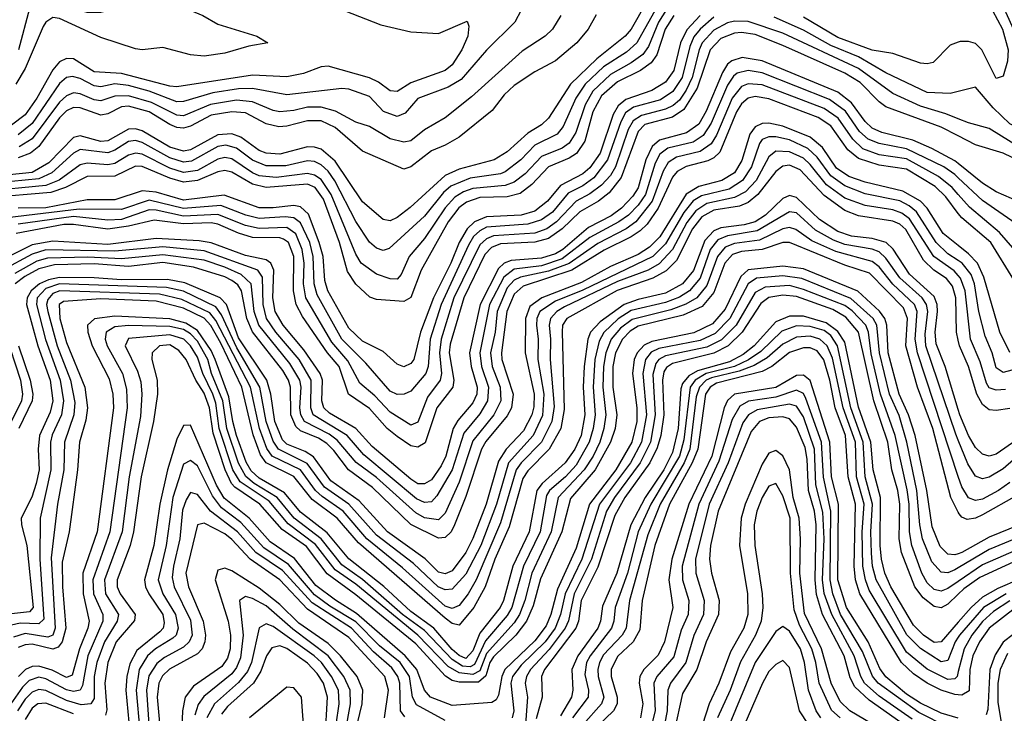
# Model space of a CAD drawing. Header units: inches. Extents: x 501365 to 657855, y 482276 to 547543.
# Tile 530 of 656: x 577274 to 580134, y 537863 to 539878. Entities that reach past the tile are written whole.
import ezdxf

# ---------------------------------------------------------------- set-up
doc = ezdxf.new("R2010")
doc.units = ezdxf.units.IN
doc.header["$MEASUREMENT"] = 0
doc.layers.add('A5573', color=7, linetype='Continuous')
doc.layers.add('A5583', color=7, linetype='Continuous')

msp = doc.modelspace()

# ---------------------------------------------------------------- linework, layer by layer
at = {"layer": 'A5573', "color": 5}
for points, elevation in [([(577607.9, 540000), (577624.2, 539984.2), (577696.2, 539936.2), (577805.8, 539890), (577850, 539864.1), (577963, 539830), (577994.8, 539810), (577939.4, 539800.6), (577870, 539780.6), (577810, 539771.4), (577770, 539775.5), (577690, 539796.4), (577630, 539790.3), (577610, 539792.4), (577510, 539825.8), (577390, 539880.9), (577370, 539884.3), (577350.1, 539869.9), (577342.5, 539857.5), (577290, 539735.3), (577262.6, 539690)], 3380), ([(577495, 540000), (577561.8, 539950), (577573.6, 539926.4), (577556.3, 539910), (577510, 539898.7), (577470, 539898.7), (577450, 539904.5), (577390, 539945.2), (577350, 539949.9), (577330, 539944.9), (577313.3, 539930), (577303, 539910), (577270.9, 539790)], 3360), ([(578110, 539946.9), (578322.5, 539862.5), (578410, 539842.5), (578490, 539837), (578573.3, 539873.3), (578578.3, 539858.3), (578575.1, 539830), (578558.6, 539790), (578530, 539746.4), (578510, 539729.9), (578410, 539693.7), (578370, 539668.7), (578350, 539670.9), (578316.4, 539696.4), (578290, 539708.9), (578170, 539742.1), (578150, 539740.2), (578098.5, 539721.5), (578050, 539711.6), (577950, 539716.6), (577730, 539682.4), (577710, 539684.1), (577570, 539721.5), (577490, 539725.7), (577430, 539763.6), (577410, 539764.6), (577390, 539754.9), (577370, 539732.1), (577323.7, 539650), (577290, 539601), (577250, 539571.4)], 3420), ([(579093.5, 539926.5), (579050, 539850.3), (579032.6, 539830), (578950, 539763.7), (578874, 539690), (578810, 539591.6), (578790, 539572.4), (578750, 539548.2), (578690, 539493.5), (578651.7, 539470), (578550, 539443.1), (578510, 539424.9), (578407.8, 539332.2), (578370, 539303.1), (578350, 539293.4), (578330, 539296.7), (578270, 539348.7), (578190, 539466.2), (578150, 539501.3), (578130, 539507.7), (578110, 539507.8), (578030, 539486.8), (577990, 539489.4), (577970, 539497.7), (577916.4, 539536.4), (577890, 539545.6), (577850, 539542.9), (577770, 539499.1), (577750, 539495.5), (577710, 539507.2), (577630, 539554.4), (577610, 539560.9), (577590, 539560), (577530, 539525.8), (577510, 539523.9), (577450, 539540.4), (577430, 539535.5), (577358.3, 539461.7), (577310, 539434.1), (577150, 539417.5)], 3520), ([(579132.3, 539927.7), (579066.2, 539810), (579036.4, 539783.6), (578970, 539740.4), (578916.7, 539690), (578889.2, 539650), (578852.9, 539567.1), (578835.2, 539544.8), (578770, 539513.1), (578729.5, 539470), (578684, 539436), (578670, 539430), (578582.5, 539417.5), (578526, 539394), (578504.7, 539375.3), (578450, 539306.6), (578347.2, 539212.8), (578330, 539207), (578310, 539214), (578290, 539231.4), (578250, 539291.7), (578189.8, 539409.8), (578170, 539437.7), (578150, 539455.8), (578130, 539465.3), (578110, 539468), (578047.2, 539452.8), (577990, 539452.8), (577950, 539469), (577904, 539504), (577872.6, 539512.6), (577850, 539509.1), (577773.4, 539466.6), (577750, 539464), (577710, 539476.3), (577630, 539520.8), (577610, 539526.4), (577590, 539523.7), (577550, 539498.1), (577530, 539491), (577450, 539500.5), (577430, 539490.2), (577367.1, 539432.9), (577330, 539415.6), (577170, 539399.3)], 3540), ([(579153, 539907), (579129.7, 539870.3), (579100.2, 539799.8), (579083.4, 539776.6), (579050, 539752.1), (578990, 539718.1), (578938.5, 539670), (578915.9, 539630), (578889.4, 539550), (578870, 539518.5), (578850, 539503.9), (578790, 539480.5), (578742.4, 539430), (578710, 539405.1), (578684.3, 539395.7), (578590, 539387.3), (578562.6, 539377.4), (578538, 539362), (578510, 539331), (578450, 539242.4), (578405.3, 539190), (578382.4, 539137.6), (578370, 539123.8), (578350, 539124.4), (578310, 539137.9), (578265.9, 539170), (578250, 539196.6), (578179, 539370), (578150, 539413.8), (578130, 539426.3), (578110, 539431), (578018.8, 539418.8), (577970, 539424.3), (577950, 539432.3), (577890, 539473), (577870, 539477), (577850, 539472.6), (577790, 539439.3), (577750, 539434.1), (577710, 539446.5), (577630, 539486.6), (577610, 539489.6), (577590, 539483.8), (577550, 539459.5), (577530, 539455.6), (577470, 539460.6), (577450, 539455.8), (577388.3, 539411.7), (577350, 539396), (577170, 539378.8)], 3560), ([(579174, 539890), (579148.6, 539850), (579124.5, 539775.5), (579108.2, 539751.8), (579077.3, 539730), (579010, 539697.2), (578963.9, 539656.1), (578938.7, 539610), (578915.1, 539524.9), (578890.8, 539489.2), (578870, 539475.5), (578809.5, 539450.5), (578761.4, 539398.6), (578727.1, 539372.9), (578690, 539363), (578610, 539361), (578572.1, 539347.9), (578549.3, 539330.7), (578518.4, 539290), (578439.7, 539150), (578410, 539070.7), (578390, 539058.7), (578310, 539065.2), (578291.4, 539071.4), (578250, 539109.1), (578226.5, 539146.5), (578202.9, 539230), (578156.3, 539356.3), (578132.3, 539390), (578110, 539400.1), (577990, 539390), (577950, 539400.1), (577890, 539434.8), (577870, 539439.1), (577850, 539435.2), (577790, 539410), (577750, 539405.9), (577710, 539416.8), (577630, 539451.4), (577610, 539451.8), (577550, 539423.4), (577470, 539421.7), (577407.5, 539390), (577364.7, 539375.3), (577180.4, 539359.6)], 3580), ([(579290, 539884.5), (579250, 539850.4), (579232.4, 539827.6), (579220.3, 539799.7), (579198.4, 539710), (579170.9, 539669.1), (579134.8, 539645.2), (579056.8, 539623.2), (579033, 539607), (579019.5, 539580.5), (578981.3, 539470), (578941.6, 539418.4), (578910, 539395.4), (578866.8, 539373.2), (578821.3, 539318.7), (578790, 539295.8), (578750, 539283.4), (578630, 539274.4), (578610, 539264.2), (578592.5, 539247.5), (578577.1, 539222.9), (578498, 539050), (578466.6, 538950), (578460.7, 538870), (578453.6, 538850), (578410, 538798.1), (578390.4, 538789.6), (578370, 538789.2), (578350, 538798.1), (578279.4, 538879.4), (578209.2, 538950), (578138, 539078), (578129, 539110), (578126.7, 539190), (578116.6, 539230), (578090, 539287.6), (578070, 539301.6), (578045.3, 539305.3), (577970, 539300.4), (577931.3, 539310), (577858.2, 539338.2), (577750, 539329.1), (577650, 539353.2), (577570, 539325.9), (577447.1, 539327.1), (577237.8, 539302.2)], 3640), ([(578730, 539905.1), (578712.2, 539870), (578630, 539788.9), (578555.8, 539704.2), (578518.3, 539681.7), (578430, 539648.9), (578393.7, 539606.3), (578370, 539595.9), (578331, 539611), (578290, 539654.7), (578230, 539675.9), (578210, 539677.4), (578050, 539659.7), (577950, 539677.3), (577910, 539676.9), (577834.7, 539665.3), (577750, 539639.7), (577730, 539638.9), (577650, 539669.8), (577590, 539686.1), (577550, 539691.3), (577510, 539682.4), (577490, 539685), (577450, 539706.4), (577427.6, 539712.4), (577410, 539709.4), (577390, 539692.2), (577310, 539575.8), (577270, 539542.8)], 3440), ([(578948.7, 539891.3), (578925.1, 539850), (578891.8, 539810), (578830, 539758.4), (578770, 539726), (578710, 539686.2), (578681, 539659), (578645.8, 539614.2), (578550, 539535.9), (578510, 539512.8), (578470, 539496.7), (578410, 539450.3), (578390, 539443.8), (578270, 539495.4), (578190, 539564.2), (578150, 539583.7), (578110, 539584.1), (578050, 539568), (578026.6, 539566.6), (577990, 539575.1), (577930, 539606.8), (577890, 539610.3), (577830, 539600), (577770, 539568.2), (577750, 539562.3), (577730, 539564.2), (577710, 539573.5), (577650, 539610.1), (577590, 539626.1), (577570, 539624.8), (577530, 539603.9), (577510, 539599.9), (577450, 539621.9), (577430, 539622.5), (577410, 539612.3), (577390, 539592), (577330, 539509.4), (577305.5, 539490), (577270, 539475.9)], 3480), ([(579250.5, 539890), (579211.7, 539848.3), (579193.3, 539810), (579173.8, 539730), (579150, 539696.5), (579110, 539672.1), (579034.6, 539645.4), (579012.4, 539627.6), (578997.6, 539602.4), (578960.3, 539490), (578930, 539447.6), (578909.2, 539430), (578844.4, 539395.6), (578807.3, 539350), (578770, 539321.7), (578730, 539309.3), (578630, 539304.6), (578594.9, 539290), (578574, 539270), (578550.3, 539230), (578526.2, 539170), (578475.8, 539070), (578438.3, 538970), (578418.5, 538890), (578410, 538878.7), (578390, 538868.8), (578370, 538876.7), (578330, 538913.4), (578270, 538943.6), (578230, 538981.8), (578169.4, 539090), (578160.2, 539120.2), (578155.1, 539190), (578144.3, 539230), (578112.4, 539312.4), (578090, 539334), (578070, 539337.6), (578010, 539330.9), (577970, 539331.4), (577867.7, 539367.7), (577750, 539353.3), (577670, 539376.2), (577630, 539380.5), (577550, 539354.5), (577470, 539354), (577350, 539331.4), (577270, 539329.8)], 3620), ([(578845.3, 539890), (578821.7, 539850), (578799.8, 539830), (578733.5, 539786.5), (578586.5, 539653.6), (578510, 539592.3), (578450, 539557.3), (578410, 539525.4), (578390, 539521.3), (578350, 539531), (578290, 539567), (578250, 539579.7), (578191.5, 539611.5), (578150, 539623.7), (578110, 539623.7), (578070, 539613.3), (578030, 539610.2), (578010, 539614.1), (577950, 539639), (577903.4, 539643.4), (577828.5, 539631.5), (577750, 539598.7), (577730, 539600), (577657.3, 539637.3), (577590, 539656.3), (577550, 539655.1), (577510, 539641.5), (577490, 539645), (577450, 539662.4), (577430, 539664.6), (577410, 539656.5), (577390, 539638.1), (577310, 539531.7), (577272.2, 539507.8)], 3460), ([(580000, 539669.4), (579976.5, 539663.5), (579910, 539666.5), (579790, 539723.2), (579710, 539769.3), (579630, 539802.2), (579550, 539847.4), (579465.3, 539885.3)], 3640), ([(580000, 539811.8), (579976.8, 539803.2), (579927.1, 539752.9), (579910, 539748.9), (579890, 539750.8), (579810, 539779.7), (579750, 539789.3), (579650, 539825.6), (579550, 539885.3)], 3620), ([(580000, 539589.6), (579964, 539604), (579890, 539626.4), (579810, 539663.3), (579710, 539735.4), (579490, 539838.1), (579390, 539872.5), (579350, 539873.4), (579330, 539868.4), (579290, 539847), (579256.2, 539810), (579247, 539790), (579227.3, 539710), (579210, 539672.9), (579190, 539644.2), (579171.9, 539628.1), (579150, 539617.4), (579080.3, 539599.7), (579055.8, 539584.2), (579041.5, 539558.5), (579004.1, 539450), (578990, 539425.2), (578963.6, 539396.4), (578930, 539371.6), (578890, 539350), (578833.5, 539290), (578804.8, 539270), (578770, 539257.7), (578650.1, 539249.9), (578630, 539241.4), (578610, 539223.6), (578535.1, 539070), (578497.9, 538950), (578493.1, 538910), (578499.4, 538850), (578495.3, 538830), (578458.9, 538781.1), (578430, 538708.3), (578410, 538699.5), (578350, 538737.7), (578305.2, 538785.2), (578261.6, 538821.6), (578227, 538887), (578180.4, 538940.4), (578104.7, 539070), (578097.9, 539110), (578100, 539170), (578094.7, 539210), (578075.7, 539255.7), (578050, 539274), (577970, 539271), (577930, 539279.4), (577850, 539311.9), (577750, 539306.8), (577670, 539324.4), (577650, 539324.8), (577570, 539297.6), (577530, 539295.4), (577430, 539305.5), (577270, 539283.4)], 3660), ([(580000, 539539.8), (579950, 539565.8), (579790, 539624.5), (579770, 539638.6), (579714.6, 539694.6), (579670, 539722.3), (579490, 539803), (579410, 539834.1), (579370, 539839.9), (579350, 539838), (579310, 539822.6), (579279.3, 539790), (579241.2, 539678.8), (579203.3, 539616.7), (579170, 539594.7), (579090, 539572.8), (579070, 539552.5), (579021.2, 539418.8), (578985.6, 539374.4), (578954.6, 539350), (578900.9, 539319.1), (578849.5, 539270), (578810, 539242.4), (578770, 539230.9), (578670, 539226.6), (578644.4, 539215.6), (578624.5, 539195.5), (578563.6, 539070), (578524.6, 538935.4), (578521.8, 538910), (578534.7, 538830), (578531.6, 538810), (578485.4, 538750), (578451.2, 538648.8), (578430, 538636.1), (578410, 538639.8), (578370, 538666.5), (578341.4, 538690), (578290, 538747.9), (578229.2, 538790), (578202.2, 538870), (578168.1, 538910), (578095.4, 539015.4), (578077.2, 539050), (578068.8, 539090), (578069.8, 539190), (578054.7, 539230), (578040, 539240), (578030, 539244), (577950, 539245), (577910, 539257.1), (577850, 539283.6), (577830, 539287.3), (577750, 539284.6), (577664.6, 539295.4), (577590, 539277.3), (577530, 539269.1), (577430, 539282.9), (577402.7, 539282.7), (577263.9, 539256.1)], 3680), ([(580000, 539459.7), (579990, 539467.8), (579923, 539503), (579867.9, 539527.9), (579778.4, 539550), (579750, 539562.7), (579730, 539582.1), (579690, 539635.8), (579650, 539667), (579430, 539758.4), (579372.5, 539767.5), (579342, 539758), (579330, 539748.8), (579315.4, 539724.6), (579268, 539612), (579246.1, 539573.9), (579210.9, 539549.1), (579132.3, 539527.7), (579110.6, 539509.4), (579092.5, 539470), (579070.5, 539389.5), (579055, 539365), (579021.9, 539330), (578991.8, 539308.2), (578926.5, 539273.5), (578851.7, 539210), (578830, 539197.4), (578790, 539184.4), (578701.7, 539178.3), (578680.9, 539170), (578664.8, 539155.2), (578611.6, 539050), (578580.8, 538910), (578585, 538870), (578603, 538810), (578601.7, 538790), (578590, 538764.3), (578546.6, 538713.4), (578533, 538690), (578511.9, 538610), (578498.3, 538581.7), (578470, 538541.1), (578450, 538528.9), (578430, 538529.2), (578410, 538542.7), (578297.3, 538637.3), (578249.9, 538689.9), (578174.3, 538734.3), (578157.8, 538750), (578151.9, 538770), (578153.6, 538830), (578146.7, 538850), (578099, 538919), (578038.8, 538990), (578016.1, 539030), (578009.4, 539070), (578012.4, 539150), (578003.9, 539170), (577990, 539179.6), (577930, 539193), (577830, 539229.7), (577794.9, 539234.9), (577670, 539241.5), (577530, 539224.4), (577370, 539233.9), (577310, 539223.3), (577163.5, 539150)], 3720), ([(580000, 539418), (579990, 539427.4), (579957.7, 539450), (579850, 539502.8), (579770, 539517.8), (579738.3, 539530), (579713.2, 539553.2), (579672.2, 539612.2), (579625.5, 539645.5), (579430, 539723), (579390, 539730.3), (579358.2, 539721.8), (579347, 539713), (579330, 539687.1), (579282.6, 539577.4), (579258.9, 539541.1), (579230, 539522), (579156.1, 539503.9), (579132.8, 539487.2), (579119.3, 539460.7), (579091.7, 539370), (579070, 539338.8), (579042.2, 539310), (579014.4, 539290), (578930, 539244.6), (578850, 539183), (578790, 539162.9), (578710, 539152.4), (578680.4, 539130), (578638.7, 539050), (578610.8, 538910), (578615, 538870), (578636, 538810), (578632.5, 538770), (578610, 538732.3), (578563.7, 538676.3), (578530.1, 538569.9), (578485.4, 538494.6), (578470, 538477.4), (578450, 538475.4), (578426.1, 538486.1), (578274, 538614), (578225.6, 538670), (578126.8, 538730), (578119.3, 538750), (578121, 538830), (578086.1, 538890), (578017.9, 538970), (577990.7, 539010), (577980.8, 539050), (577979.7, 539130), (577965.5, 539150), (577810, 539206.2), (577690, 539217.6), (577550, 539204.7), (577350, 539208.7), (577310, 539196.8), (577224, 539150)], 3740), ([(580000, 539369.9), (579982.5, 539390), (579942.5, 539422.5), (579850, 539473.5), (579770, 539485), (579722.6, 539502.6), (579693.3, 539530), (579651.2, 539591.2), (579610, 539619.6), (579430, 539688.2), (579390, 539691.5), (579370, 539683.2), (579343.6, 539650), (579297.9, 539542.1), (579282.7, 539517.3), (579250, 539494.8), (579181.8, 539478.2), (579157.5, 539462.5), (579142.9, 539437.1), (579110.9, 539350), (579063.6, 539290), (579035.4, 539270), (578952.7, 539227.3), (578870, 539169.7), (578810, 539147.1), (578729, 539130), (578710, 539120.7), (578690, 539098.2), (578660.6, 539030), (578654.5, 538970), (578641.2, 538910), (578646.5, 538870), (578669.5, 538810), (578671.3, 538770), (578650.9, 538730), (578590, 538653.9), (578550, 538533.7), (578510, 538444.3), (578490, 538424.7), (578450, 538430.8), (578424.7, 538444.7), (578310, 538547.8), (578251.1, 538591.1), (578196.4, 538656.4), (578173.3, 538673.3), (578100.8, 538710), (578090.3, 538730), (578087.4, 538750), (578091.4, 538810), (578088.1, 538830), (578058.6, 538878.6), (577968.9, 538990), (577955.5, 539030), (577945.9, 539110), (577917.1, 539137.1), (577870, 539158.9), (577810, 539178.7), (577690, 539194.4), (577570, 539182.6), (577472.1, 539187.9), (577355.2, 539184.8), (577324.2, 539175.8), (577259.6, 539140.4)], 3760), ([(580000, 539314.8), (579963.4, 539363.4), (579932.5, 539392.5), (579850, 539443.2), (579770, 539454.9), (579710, 539474.6), (579679.4, 539499.4), (579630, 539568.8), (579593.4, 539593.4), (579450, 539648), (579410, 539654.3), (579390, 539649.5), (579370, 539632.9), (579356.1, 539610), (579307.7, 539492.3), (579290, 539476), (579272.7, 539467.3), (579209.2, 539450.8), (579183.5, 539436.5), (579170, 539420.3), (579128, 539330), (579096, 539284), (579076.2, 539263.8), (579050, 539246.3), (578971.8, 539208.2), (578877.2, 539150), (578736.5, 539103.5), (578710, 539080.1), (578688.6, 539030), (578673.4, 538910), (578674.7, 538890), (578707.5, 538790), (578702.7, 538750), (578690, 538727), (578628, 538652), (578615.2, 538630), (578570, 538492.8), (578537.2, 538410), (578527.3, 538390), (578510, 538373), (578490, 538371.4), (578410, 538411.6), (578299, 538519), (578228.9, 538570), (578186.4, 538626.4), (578166, 538646), (578141.7, 538661.6), (578090, 538683.5), (578075.7, 538695.7), (578061.6, 538730), (578060.4, 538810), (578055, 538830), (578038.2, 538858.2), (577950, 538970.7), (577933.3, 539010), (577918.2, 539090), (577907.3, 539107.3), (577890, 539120.4), (577870, 539130.7), (577778.5, 539158.5), (577690, 539171.8), (577590, 539161), (577490, 539168.2), (577375, 539165), (577330, 539153.5), (577288.9, 539131.1), (577261.1, 539110)], 3780), ([(580000, 539221.3), (579956, 539256), (579909.8, 539329.8), (579890.2, 539350), (579839.3, 539379.3), (579730, 539405.5), (579682, 539422), (579646.5, 539446.5), (579605.9, 539505.9), (579570, 539536.6), (579490, 539567.9), (579450, 539576.8), (579430, 539575.7), (579410, 539565.9), (579394.6, 539545.4), (579371.4, 539468.6), (579350, 539433.1), (579313.7, 539410), (579246.8, 539393.2), (579210, 539370.6), (579132.9, 539247.1), (579103, 539217), (579070, 539195.8), (578990, 539160.2), (578905.4, 539114.6), (578790.5, 539069.5), (578755.8, 539044.2), (578742.8, 539010), (578742.1, 538910), (578768.3, 538790), (578767.3, 538752.7), (578761.7, 538730), (578736.8, 538683.2), (578686.9, 538630), (578664.7, 538595.3), (578628.4, 538470), (578590, 538370.3), (578570, 538330.3), (578530, 538276.8), (578510, 538267.8), (578490, 538272.5), (578451.2, 538311.2), (578342.6, 538390), (578259.6, 538479.6), (578177.9, 538537.9), (578127.6, 538607.6), (578103.5, 538623.5), (578050, 538644.8), (578037.3, 538657.3), (578014.8, 538710), (578003.9, 538790), (577991.4, 538830), (577910, 538953), (577874.6, 539050), (577856.5, 539070), (577753.4, 539113.4), (577702.9, 539122.9), (577570, 539122.1), (577490, 539127.9), (577390, 539128.3), (577358, 539122), (577331.8, 539110), (577307.2, 539090), (577295.4, 539070), (577293.9, 539050), (577326.4, 538930), (577362.2, 538830), (577370.6, 538770), (577362.8, 538737.2), (577332, 538670), (577327.3, 538630), (577330.2, 538570), (577321.9, 538530), (577309.1, 538490.9), (577278.8, 538430), (577279.5, 538410), (577295.1, 538350), (577313.5, 538170), (577302.4, 538157.6), (577250, 538151.6)], 3820), ([(580000, 539177.7), (579970, 539197.7), (579935.8, 539230), (579879, 539319), (579857.1, 539337.1), (579830, 539351.2), (579730, 539371.8), (579670, 539394.5), (579630, 539423.5), (579590, 539478.3), (579563.4, 539503.4), (579510, 539528.6), (579470, 539537.7), (579450, 539537.5), (579430.8, 539529.2), (579422.4, 539517.6), (579399.4, 539450), (579373.2, 539410), (579334.8, 539385.2), (579254.4, 539365.6), (579230, 539351.7), (579202.5, 539317.5), (579150, 539226.8), (579112.8, 539190), (578910, 539091.4), (578830, 539059.8), (578784.8, 539030), (578775.7, 539010), (578774.9, 538990), (578779.8, 538950), (578779.3, 538890), (578796.7, 538790), (578792.7, 538727.3), (578765.7, 538670), (578693.5, 538590), (578659, 538470), (578613.3, 538350), (578570, 538266.5), (578530, 538223.3), (578510, 538221.7), (578489.7, 538230), (578417.4, 538297.4), (578310, 538380.6), (578230.4, 538470), (578159.2, 538519.2), (578108.5, 538588.5), (578025.6, 538630), (578010, 538653), (577989.6, 538710), (577971.4, 538810), (577904.7, 538924.7), (577860.4, 539020.4), (577843.9, 539043.9), (577750, 539089.1), (577700, 539100), (577390, 539110.3), (577350, 539097), (577325.3, 539070), (577322.7, 539050), (577348.7, 538948.7), (577391.7, 538830), (577401.7, 538770), (577395.4, 538730), (577368.6, 538671.4), (577363.6, 538650), (577364.5, 538570), (577333.2, 538430), (577332.7, 538310), (577343.9, 538136.1), (577330, 538122.5), (577275.2, 538124.8), (577250, 538118.4)], 3840), ([(580000, 539134.3), (579987.8, 539147.8), (579929.1, 539190), (579858.6, 539298.6), (579835.6, 539315.6), (579810, 539325.4), (579730, 539337.4), (579670, 539359.5), (579617.5, 539397.5), (579570, 539456.9), (579550, 539475.1), (579510, 539494), (579470, 539495.3), (579450, 539479.1), (579412.6, 539410), (579382.3, 539377.7), (579350, 539360.6), (579270, 539343.5), (579237.5, 539322.5), (579211.6, 539288.4), (579170, 539210), (579131.3, 539168.7), (579099.1, 539150), (579010, 539117), (578856.8, 539043.2), (578833.9, 539030), (578816, 539010), (578811.4, 538990), (578815.9, 538950), (578814.9, 538890), (578826.2, 538753.8), (578819.4, 538710), (578789.1, 538650), (578730, 538590), (578715.9, 538570), (578670, 538416.3), (578599.3, 538250), (578576.9, 538210), (578550, 538176.1), (578530, 538166.9), (578510, 538174), (578385.7, 538285.7), (578282.1, 538370), (578213.4, 538450), (578152.1, 538492.1), (578133.3, 538510), (578089.8, 538569.8), (578007.3, 538610), (577992.3, 538632.3), (577970.7, 538690), (577944.6, 538810), (577843.9, 539003.9), (577825.9, 539025.9), (577745.2, 539065.2), (577680.4, 539080.4), (577390.3, 539089.7), (577370, 539082.2), (577355.6, 539064.4), (577352.4, 539050), (577355.4, 539030), (577383.2, 538930), (577422, 538830), (577434.4, 538765.6), (577431.3, 538730), (577403.9, 538650), (577401.8, 538570), (577383.6, 538470), (577365.9, 538314.1), (577377.3, 538110), (577370.6, 538089.4), (577356.1, 538083.9), (577290, 538094.8), (577256.3, 538083.7)], 3860), ([(580000, 538947), (579995.2, 538970), (579992.5, 539070), (579983.1, 539103.1), (579965.5, 539125.5), (579928.5, 539150), (579898.7, 539178.7), (579847.6, 539267.6), (579830, 539283.5), (579810, 539292.3), (579710, 539307.7), (579670, 539322.9), (579610, 539366.4), (579541.2, 539441.2), (579510, 539455.1), (579490, 539452.1), (579470, 539436.9), (579417.5, 539370), (579390, 539346.4), (579364.2, 539335.8), (579290, 539324), (579255.6, 539304.4), (579227.8, 539270), (579181.8, 539178.2), (579151.7, 539148.3), (579113.1, 539126.9), (579008.8, 539091.2), (578863.2, 539010), (578850.9, 538990), (578849.5, 538970.5), (578855.2, 538744.8), (578845.8, 538690), (578812.2, 538630), (578750, 538566.7), (578734.9, 538545.1), (578695.8, 538404.2), (578653.6, 538310), (578625.8, 538230), (578592.9, 538170), (578550, 538118.6), (578530, 538123.5), (578510, 538138.6), (578257.7, 538357.7), (578196.5, 538430), (578123.8, 538483.8), (578070.4, 538550.4), (577989.8, 538590), (577973.3, 538613.3), (577951.7, 538671.7), (577918.9, 538810), (577858.1, 538938.1), (577828.8, 538988.8), (577810.1, 539010.1), (577750, 539039.7), (577670, 539060.1), (577510, 539066.9), (577401.3, 539058.7), (577388.6, 539050), (577390.2, 539009.8), (577410, 538939.4), (577463, 538810), (577470.8, 538750), (577465.8, 538714.2), (577447.5, 538650), (577442.2, 538570), (577417.8, 538390), (577397.9, 538302.1), (577398.2, 538230), (577407.8, 538110), (577397.4, 538070), (577385.4, 538054.6), (577370, 538049.4), (577310, 538063.9), (577290, 538061.9), (577270, 538053.4)], 3880), ([(580000, 538745.4), (579961.4, 538870), (579935.9, 538935.9), (579932.9, 538970), (579939.6, 539030), (579938.6, 539050), (579930, 539073.7), (579858.5, 539138.5), (579811.2, 539211.2), (579790.8, 539230), (579750, 539242.2), (579690, 539248.9), (579650, 539262.7), (579597.3, 539297.3), (579530, 539360.9), (579510, 539366.4), (579490, 539358.3), (579440.2, 539310), (579410, 539290.6), (579378.4, 539281.6), (579310, 539273), (579290, 539264.5), (579263.9, 539236.1), (579230.7, 539149.3), (579198.9, 539110), (579150, 539083.4), (579070, 539064.6), (579030, 539050.1), (578959.8, 539000.2), (578931.9, 538970), (578924, 538950), (578913.2, 538870), (578910.5, 538810), (578915, 538730), (578904.4, 538670), (578886.3, 538630), (578857.8, 538590), (578791.1, 538530), (578776.3, 538510), (578753.4, 538390), (578706.1, 538290), (578679.5, 538190), (578669.1, 538170), (578610, 538095.6), (578590, 538044.4), (578570, 538021.9), (578550, 538030.5), (578530, 538048.4), (578477.1, 538110), (578410, 538158.5), (578331.3, 538231.3), (578230, 538311.1), (578167.4, 538387.4), (578090, 538446.8), (578043.5, 538503.5), (577970, 538545.9), (577946.6, 538566.6), (577931.8, 538591.8), (577904.2, 538670), (577892.9, 538710), (577881.9, 538781.9), (577842, 538890), (577830, 538916.5), (577790, 538974.5), (577756.2, 538996.2), (577710, 539008.4), (577550, 539016.7), (577491.4, 539008.6), (577471.4, 538990), (577471.7, 538970), (577484.4, 538930), (577534.2, 538834.2), (577544.5, 538790), (577546.6, 538750), (577498.8, 538390), (577457.8, 538270), (577458.6, 538210), (577476.2, 538130), (577472, 538110), (577447.6, 538050), (577426.3, 537973.7), (577410, 537966.7), (577368.5, 537988.5), (577330, 537999.5), (577310, 537998.2), (577290.5, 537989.5), (577271, 537970)], 3920), ([(580000, 538656.6), (579993.3, 538673.3), (579905.9, 538930), (579903.6, 538963.6), (579911.1, 539030), (579907.6, 539050), (579895.3, 539070), (579830, 539127.9), (579790, 539185.1), (579770, 539202.8), (579750, 539210.8), (579670, 539224.3), (579637.1, 539237.1), (579585.7, 539265.7), (579530, 539316.1), (579510, 539319.7), (579416, 539263.9), (579330, 539249.8), (579302.1, 539237.9), (579279.3, 539210), (579250, 539126.3), (579219.5, 539090), (579190, 539071.8), (579150, 539055.9), (579050, 539033.1), (579011.7, 539008.3), (578970.9, 538969.1), (578956.6, 538943.4), (578944.4, 538890), (578939.2, 538810), (578944.9, 538730), (578940, 538690), (578928.3, 538650), (578890, 538583.8), (578859, 538550), (578812.3, 538510), (578804.2, 538495.8), (578785.6, 538390), (578737.2, 538290), (578703.6, 538170), (578690, 538146.9), (578626.9, 538073.1), (578595.4, 538004.6), (578582, 537998), (578560, 538000), (578530, 538018.9), (578450, 538103.1), (578385.7, 538150), (578270, 538251.8), (578210, 538294.4), (578150, 538370), (578071.6, 538430), (578021.7, 538490), (577955.3, 538530), (577930.6, 538550.6), (577909.5, 538589.5), (577875.2, 538690), (577863.6, 538770), (577831.3, 538850), (577820.2, 538890), (577790, 538943.6), (577770, 538965.4), (577750, 538977.5), (577710, 538986.4), (577590.3, 538989.7), (577550, 538985.1), (577525.5, 538970), (577522, 538950), (577528.6, 538930), (577572.7, 538850), (577584, 538804), (577586.2, 538750), (577536.3, 538390), (577486.6, 538250), (577488.8, 538210), (577515.1, 538150), (577515.4, 538130), (577471.8, 538030), (577456.1, 537943.9), (577450, 537930.4), (577430, 537926), (577410, 537931.1), (577350, 537963.2), (577330, 537967.4), (577301.9, 537958.1), (577281.8, 537938.2), (577248.3, 537890)], 3940), ([(580000, 538550.9), (579881.9, 538910), (579874.4, 538950), (579880.8, 539030), (579872.7, 539050), (579810, 539109), (579770, 539160), (579750, 539175.5), (579644.3, 539204.3), (579575, 539235), (579528.1, 539268.1), (579510, 539274), (579490, 539269.8), (579422.6, 539237.4), (579350, 539227.7), (579322.8, 539217.2), (579300.2, 539190), (579270, 539105.3), (579240.5, 539070), (579209, 539051), (579165.2, 539034.8), (579053, 539007), (579018.5, 538981.5), (578991.8, 538950), (578976.1, 538910), (578969.3, 538870), (578968.1, 538810), (578976.4, 538730), (578970.8, 538690), (578958.7, 538650), (578940, 538610), (578913.4, 538570), (578838, 538490), (578817.7, 538390), (578761.2, 538270), (578741, 538190), (578725.2, 538150), (578710, 538125.6), (578630, 538036.9), (578610, 537986.1), (578590, 537975.2), (578550, 537980.1), (578518.9, 537998.9), (578430.3, 538090), (578250, 538237.5), (578190, 538279.8), (578133.2, 538353.2), (578053.5, 538413.5), (577998.5, 538478.5), (577914.8, 538534.8), (577893.5, 538570), (577853.6, 538690), (577843.6, 538763.6), (577835, 538790), (577805.7, 538850), (577790, 538896.8), (577770.3, 538930), (577751.2, 538950), (577710, 538962.5), (577590, 538951.8), (577580.1, 538930), (577616.7, 538856.7), (577625.5, 538825.5), (577629.2, 538790), (577624.5, 538724.5), (577592.3, 538550), (577571.4, 538390), (577520.1, 538250), (577523.7, 538210), (577561.3, 538150), (577557.3, 538130), (577519.9, 538070), (577497.8, 538010), (577489.9, 537970), (577490, 537906.2), (577480.9, 537890), (577453, 537887), (577410, 537900.2), (577350, 537929.4), (577330, 537932.3), (577310, 537924.2), (577290, 537903.7), (577267.7, 537870)], 3960), ([(580000, 538446.9), (579978.3, 538490), (579926.1, 538690), (579881.7, 538810), (579847.3, 538930), (579852.1, 539010), (579840.5, 539040.5), (579741.7, 539141.7), (579670, 539164.4), (579510, 539230.6), (579490, 539230), (579430, 539210.4), (579370, 539204.4), (579344.4, 539195.6), (579322.4, 539170), (579290, 539085.5), (579255.7, 539044.3), (579201, 539019), (579070, 538986.8), (579047.3, 538972.7), (579024.9, 538950), (579004.6, 538910), (578997, 538870), (578997, 538810), (579008.3, 538730), (579003.6, 538690), (578990.1, 538650.1), (578945.2, 538570), (578873.3, 538486.7), (578848.8, 538390), (578787, 538253), (578765.5, 538174.5), (578746.3, 538130), (578714.6, 538090), (578650, 538027), (578639.4, 538010), (578628.2, 537971.8), (578606.8, 537953.2), (578550, 537952.8), (578530, 537957.7), (578510.3, 537970.3), (578424.8, 538064.8), (578250, 538207), (578167.4, 538267.4), (578106.8, 538346.8), (578036.2, 538396.2), (577971.9, 538470), (577899.2, 538519.2), (577889.6, 538530), (577870.7, 538570), (577836.3, 538676.3), (577825.1, 538750), (577810, 538792.3), (577785.9, 538830), (577757.5, 538890), (577736.7, 538916.7), (577710, 538933.1), (577680.1, 538930), (577659, 538910), (577657.9, 538890), (577673.1, 538830), (577674.3, 538790), (577662.3, 538710), (577626.8, 538550), (577604.7, 538390), (577594.6, 538350), (577557.3, 538250), (577557.5, 538230), (577566.3, 538210), (577609.1, 538150), (577607.4, 538132.6), (577554.1, 538070), (577530.4, 538010), (577521, 537950), (577526.9, 537873.1), (577522.8, 537857.2)], 3980), ([(580000, 538326.3), (579990, 538323), (579970, 538325.1), (579947.3, 538347.3), (579924.4, 538404.4), (579908.5, 538510), (579874.4, 538670), (579855.6, 538730), (579828.2, 538790), (579796.2, 538910), (579792.9, 538990), (579787.1, 539010), (579771, 539031), (579708.6, 539088.6), (579550, 539153.8), (579490, 539162), (579390, 539150.6), (579368, 539132), (579323, 539037), (579285.8, 538994.2), (579232.2, 538967.8), (579110, 538943.2), (579087.9, 538932.1), (579067.5, 538910), (579059, 538890), (579053.5, 538850), (579066.5, 538750), (579066.2, 538710), (579051.9, 538650), (579005, 538570), (578928.8, 538470), (578890, 538342.2), (578836.4, 538223.6), (578816.6, 538150), (578802.8, 538117.2), (578770, 538073.5), (578683.5, 537990), (578674.1, 537970), (578664.7, 537915.3), (578657.7, 537902.3), (578645.7, 537894.3), (578530, 537885), (578467.1, 537910), (578449.7, 537929.7), (578427.1, 537990), (578393.8, 538030), (578252.5, 538152.5), (578191.1, 538191.1), (578134.1, 538234.1), (578072.4, 538312.4), (578001.2, 538361.2), (577940.9, 538430), (577868, 538488), (577845.2, 538525.2), (577770, 538699.5), (577750, 538698.8), (577730, 538658.8), (577702.9, 538570), (577681.2, 538470), (577663.6, 538350), (577637, 538250), (577639.9, 538230), (577649.3, 538210), (577689.5, 538150), (577694, 538126), (577690.5, 538110), (577680.8, 538099.2), (577614.6, 538045.4), (577593.8, 538006.2), (577584.8, 537970), (577582.5, 537930), (577593.8, 537806.2)], 4020), ([(580000, 538285.3), (579990, 538279.3), (579970, 538271.2), (579950, 538272.3), (579923, 538303), (579896.1, 538370), (579888.4, 538410), (579879.8, 538510), (579850.4, 538650.4), (579827.9, 538727.9), (579800, 538790), (579770.8, 538910), (579763.1, 538990), (579752.3, 539010), (579688, 539068), (579545.4, 539125.4), (579490, 539133.7), (579413.6, 539126.4), (579389.8, 539110.2), (579336.8, 539010), (579294, 538966), (579250, 538945.5), (579130, 538922.1), (579108.5, 538911.5), (579091.5, 538890), (579083.4, 538850), (579094.1, 538730), (579079.9, 538650), (579047.8, 538590), (578958.3, 538470), (578906.9, 538310), (578858, 538210), (578844.6, 538150), (578829.1, 538110), (578800.1, 538070), (578730, 538002.9), (578705.6, 537970), (578700.7, 537950), (578708.8, 537870), (578703.9, 537850)], 4040), ([(580000, 538245.7), (579970, 538225.1), (579950, 538217.8), (579930, 538222.5), (579910, 538241.4), (579893.9, 538270), (579865.1, 538350), (579858.4, 538390), (579857, 538470), (579851.7, 538511.7), (579817.1, 538670), (579774.1, 538790), (579747.3, 538907.2), (579739.4, 538970), (579731.3, 538990), (579691.9, 539031.9), (579670, 539047.5), (579550, 539094.2), (579510, 539105.2), (579439.2, 539100.8), (579410, 539084.7), (579354.4, 538990), (579312.5, 538947.5), (579270, 538926.1), (579150, 538900.9), (579129.9, 538890.1), (579121.6, 538878.4), (579112.7, 538847.3), (579119.9, 538730), (579106.2, 538650), (579076.2, 538590), (579001.3, 538490), (578978.4, 538450), (578934.5, 538310), (578884.7, 538210), (578868.2, 538131.8), (578858.7, 538110), (578812.2, 538047.8), (578757.7, 537990), (578745.7, 537970), (578742.3, 537950), (578748.6, 537910), (578742.1, 537817.9)], 4060), ([(580000, 538208.6), (579970, 538180.1), (579950, 538169.4), (579930, 538172.5), (579898.1, 538198.1), (579874.1, 538230), (579834.8, 538330), (579828.6, 538370), (579830, 538470), (579824.4, 538510), (579807.3, 538570), (579795.1, 538650), (579754.7, 538770), (579710.2, 538970.2), (579673.8, 539013.8), (579635.7, 539035.7), (579530, 539073.6), (579490, 539077.2), (579450, 539070.5), (579426.5, 539053.5), (579372.7, 538970), (579331.9, 538930), (579290, 538908.8), (579170, 538878.4), (579152.5, 538867.5), (579145.1, 538854.9), (579140.7, 538830), (579144.7, 538730), (579136.3, 538670), (579125.8, 538634.2), (579103.9, 538590), (579031.8, 538490), (579002.5, 538437.5), (578953.1, 538286.9), (578905.2, 538190), (578897.3, 538130), (578889.1, 538110), (578798.1, 537990), (578789.6, 537970), (578791.1, 537910), (578773.7, 537846.3)], 4080), ([(580000, 538127.6), (579950, 538070.2), (579930, 538068.3), (579899.1, 538090), (579870, 538118.8), (579803.9, 538230), (579786.7, 538270), (579776.8, 538310), (579773.2, 538350), (579774.3, 538490), (579752.5, 538570), (579745.6, 538650), (579710, 538752.2), (579670, 538940.5), (579650, 538972), (579616.5, 538996.5), (579550, 539016.5), (579510, 539016.5), (579470, 538999.9), (579407.2, 538930), (579375.4, 538904.6), (579335.9, 538884.1), (579242.3, 538857.7), (579217.3, 538842.7), (579199.1, 538820.9), (579194.3, 538805.7), (579186, 538690), (579170, 538620.6), (579144.5, 538570), (579090.5, 538490), (579049, 538410), (579008, 538270), (578966.4, 538173.6), (578961.2, 538130), (578953.6, 538110), (578895.1, 538030), (578877.4, 537990), (578881, 537930), (578876.6, 537910), (578844.3, 537855.7)], 4120), ([(577231.3, 538970), (577276.2, 538830), (577282.4, 538790), (577279.3, 538770), (577239.6, 538690)], 3760), ([(580000, 538084.3), (579990.6, 538070), (579970, 538016.1), (579950, 538011.9), (579890, 538050.9), (579850.6, 538090.6), (579761.4, 538250), (579751.3, 538290), (579747.7, 538327.7), (579745.8, 538390), (579751.1, 538470), (579729.8, 538550), (579723.7, 538650), (579687.5, 538750), (579649.2, 538930), (579630, 538960), (579610, 538974.9), (579570, 538986.7), (579530, 538988), (579487.6, 538972.4), (579426.1, 538913.9), (579390.9, 538889.1), (579350.1, 538870), (579268.1, 538850), (579236.1, 538830), (579221.4, 538810), (579203, 538657), (579190, 538610), (579107.4, 538470), (579070.6, 538390), (579039.3, 538270), (579003.5, 538170), (578999.4, 538130), (578992.6, 538110), (578930.4, 538030), (578920.1, 538010), (578915.5, 537975.5), (578926.3, 537930), (578924.6, 537910), (578879.6, 537850)], 4140), ([(580000, 537983.7), (579996.5, 537970), (579990, 537962.4), (579970, 537961.2), (579910, 537991.2), (579850, 538040.3), (579740.7, 538220.7), (579730.1, 538250), (579723.2, 538290), (579720.9, 538390), (579726.4, 538470), (579704.6, 538550), (579701.3, 538650), (579665.2, 538750), (579634.5, 538894.5), (579619.6, 538930), (579597.9, 538950), (579570, 538957.9), (579530, 538955), (579490, 538935), (579444.6, 538895.4), (579407.4, 538872.6), (579363.8, 538856.2), (579283.2, 538836.8), (579268.2, 538830), (579248, 538810), (579238.3, 538781.7), (579220.3, 538630), (579204, 538590), (579134.6, 538470), (579098.5, 538381.5), (579045.4, 538190), (579035.7, 538110), (579023.9, 538090), (578970, 538032.5), (578957.6, 538010), (578952.7, 537990), (578954.2, 537970), (578970.2, 537909.8), (578964, 537890), (578910.7, 537830)], 4160), ([(577270.6, 538930), (577304.4, 538830), (577311.9, 538790), (577310, 538770), (577271.4, 538690)], 3780), ([(580000, 537916.6), (579990, 537917.8), (579950, 537930.3), (579910, 537950.2), (579870, 537977.8), (579834.8, 538010), (579714.5, 538210), (579701.7, 538250), (579697.1, 538290), (579701.6, 538470), (579680.5, 538550), (579672.7, 538670), (579642.1, 538750), (579627, 538830), (579609.2, 538889.2), (579590, 538915.5), (579570, 538924.1), (579550, 538924.7), (579510, 538910.7), (579458.2, 538870), (579430, 538855.2), (579298.1, 538821.9), (579279.1, 538810), (579265.6, 538790), (579243.2, 538630), (579227.5, 538590), (579161.7, 538470), (579118.7, 538350), (579082, 538190), (579075.1, 538104.9), (579056.2, 538070), (579010, 538027.9), (578991.5, 537990), (578991.9, 537970), (579009.3, 537910), (579009.2, 537890), (578999.1, 537870), (578953.2, 537826.8)], 4180), ([(580000, 537848.5), (579950, 537863.2), (579890, 537892.2), (579850, 537918.4), (579790, 537968.8), (579772.6, 537992.6), (579738.1, 538070), (579674.9, 538170), (579650.6, 538250), (579652.1, 538470), (579632.1, 538550), (579627.1, 538650), (579570, 538829.9), (579550, 538845.4), (579530, 538843.6), (579470, 538809.3), (579350.5, 538789.5), (579330, 538771.5), (579320.5, 538750), (579284.3, 538610), (579217.5, 538470), (579167.9, 538310), (579158.9, 538250), (579171, 538170), (579147.2, 538070), (579128.4, 538031.6), (579086.7, 537990), (579075.4, 537970), (579073.5, 537950), (579083.4, 537890), (579076.9, 537850)], 4220), ([(579970, 537822.4), (579884.9, 537864.9), (579767.6, 537950), (579750.7, 537970.7), (579721.9, 538041.9), (579658, 538150), (579635.7, 538210), (579627.4, 538250), (579629.9, 538450), (579608.2, 538548.2), (579602.6, 538650), (579557.6, 538777.6), (579550, 538791.5), (579530, 538801.5), (579470, 538781.2), (579390.4, 538769.6), (579365.5, 538754.5), (579343.4, 538716.6), (579304.7, 538595.3), (579246.5, 538470), (579198.1, 538290), (579199.3, 538250), (579217.5, 538190), (579215.2, 538150), (579195.3, 538104.7), (579173.6, 538026.4), (579124.7, 537970), (579116, 537950), (579119.4, 537870), (579110, 537831.8)], 4240), ([(579866, 537846), (579770, 537912.8), (579727.7, 537950), (579716.5, 537970), (579697.8, 538030), (579632.6, 538150), (579610.8, 538210.8), (579605.2, 538250), (579610.3, 538369.7), (579607, 538447), (579586.7, 538526.7), (579582, 538630), (579550, 538723.9), (579530, 538754.9), (579510, 538760.4), (579415.9, 538744.1), (579390.3, 538729.7), (579374, 538706), (579331.2, 538590), (579276.3, 538470), (579236.8, 538310), (579237.9, 538270), (579261.9, 538190), (579260.3, 538150), (579231.6, 538088.4), (579208.6, 538010), (579164.4, 537950), (579156.6, 537930), (579154.4, 537870), (579146.7, 537830)], 4260), ([(579850, 537824.1), (579741.2, 537901.2), (579699.4, 537939.4), (579686.2, 537966.2), (579668.1, 538030), (579606, 538150), (579588, 538208), (579584, 538250), (579587.4, 538410), (579582.4, 538450), (579564.7, 538510), (579560.8, 538600.8), (579555.1, 538635.1), (579530, 538694.3), (579510, 538718.2), (579490, 538723.7), (579450, 538720.7), (579423.1, 538710), (579398.5, 538681.5), (579302.4, 538450), (579280.4, 538350), (579277.5, 538310), (579283.7, 538270), (579305.9, 538190), (579304, 538150), (579267.7, 538070), (579240.8, 537990), (579199.4, 537920.6), (579175.2, 537810)], 4280), ([(579770, 537819.3), (579685.2, 537870), (579656.7, 537896.7), (579630.4, 537950), (579603, 538050), (579552.9, 538152.9), (579539.8, 538270), (579541.6, 538370), (579537.8, 538430), (579520.7, 538490), (579510, 538570), (579490, 538610.3), (579470, 538625.8), (579450, 538618.5), (579430, 538586), (579380.6, 538470), (579369.3, 538430), (579364.3, 538350), (579388.1, 538210), (579389.2, 538150), (579377.4, 538110), (579338.9, 538041.1), (579304.6, 537950), (579276.4, 537890), (579237.4, 537770)], 4320), ([(578510, 537841.6), (578426.9, 537886.9), (578414.8, 537910), (578405.9, 537970), (578378.7, 538010), (578318.9, 538058.9), (578250, 538128.7), (578174.4, 538174.4), (578130, 538207.3), (578055.2, 538295.2), (577983.4, 538343.4), (577916.5, 538416.5), (577859.7, 538459.7), (577834.2, 538494.2), (577790, 538581.2), (577770, 538597), (577750, 538586.2), (577718.6, 538490), (577699.6, 538350), (577676.6, 538250), (577689.8, 538210), (577726.6, 538150), (577734.8, 538110), (577728.1, 538090), (577719, 538081), (577668.6, 538050), (577645, 538030), (577621.3, 537990), (577612.5, 537930), (577622.7, 537810)], 4040), ([(579656.7, 537850), (579631.7, 537871.7), (579595.6, 537950), (579585.9, 538010), (579574.2, 538050), (579539.2, 538119.2), (579523.7, 538163.7), (579513, 538270), (579511.6, 538430), (579490, 538494), (579470, 538529.9), (579450, 538522.2), (579430, 538489.9), (579414.8, 538450), (579407.5, 538410), (579409.1, 538350), (579430.8, 538210), (579432.3, 538170), (579427.1, 538130), (579411, 538090), (579367.5, 538012.5), (579337.3, 537930), (579301, 537850)], 4340), ([(578392.8, 537852.8), (578380.1, 537870), (578378.5, 537950), (578372.2, 537970), (578354.8, 537994.8), (578301.2, 538041.2), (578237.6, 538110), (578123.4, 538183.4), (578037.8, 538277.8), (577959.7, 538330), (577906.2, 538390), (577828.5, 538450), (577790, 538498.2), (577770, 538503.7), (577757.1, 538482.9), (577747, 538453), (577739.3, 538370), (577720.3, 538290), (577717.1, 538257.1), (577722.5, 538230), (577770, 538132.8), (577774.5, 538090), (577766.5, 538070), (577750, 538054.7), (577694.7, 538025.3), (577672.3, 538007.7), (577648.7, 537971.3), (577642, 537930), (577651.9, 537788.1)], 4060), ([(578334, 537850), (578345.1, 537930), (578334.2, 537970), (578230, 538083), (578110, 538165.5), (578029.6, 538250), (577943.2, 538310), (577890, 538368), (577870, 538384), (577810, 538414.9), (577790, 538409.9), (577756.4, 538270), (577764.2, 538230), (577807.3, 538130), (577814, 538090), (577812.1, 538070), (577803.7, 538050), (577790, 538035.5), (577708.9, 537991.1), (577688.8, 537971.2), (577678.2, 537950), (577673.5, 537910), (577687.4, 537750)], 4080), ([(578249.5, 537810), (578268.6, 537890), (578271.1, 537930), (578253.7, 537970), (578205.7, 538030), (578170, 538065.5), (578084.7, 538124.7), (578030, 538178.9), (577970, 538226.2), (577890, 538276.5), (577870, 538284.5), (577850, 538278.8), (577842, 538250), (577880, 538130), (577886.6, 538090), (577885.5, 538050), (577877.5, 538022.5), (577861.3, 537998.7), (577778.7, 537941.3), (577754.2, 537910), (577746.5, 537870), (577739.8, 537700.2)], 4120), ([(578220.5, 537810), (578234.9, 537890), (578234.3, 537930), (578215.6, 537970), (578169.9, 538029.9), (578067.1, 538107.1), (577990, 538175.3), (577950, 538196.5), (577930, 538201.6), (577912.6, 538190), (577923.2, 538090), (577915.8, 538024.2), (577904.1, 537995.9), (577890, 537977.8), (577808.6, 537911.4), (577792.1, 537887.9), (577782.5, 537857.5)], 4140), ([(578192.8, 537830), (578202.3, 537890), (578199.7, 537930), (578179.6, 537970), (578150.5, 538010), (578129, 538030), (578010, 538114.7), (577990, 538122.8), (577970, 538110.6), (577947.1, 538010), (577936, 537984), (577910, 537952.4), (577839.9, 537890), (577817.2, 537850)], 4160), ([(579601, 537850), (579587.6, 537870), (579565, 537930), (579553.6, 538010), (579541.3, 538050), (579510, 538101.2), (579490, 538114.9), (579470, 538100.4), (579410, 538009.9), (579326.5, 537810)], 4360), ([(578161.5, 537790), (578168.4, 537910), (578156.1, 537950), (578138.4, 537978.4), (578110, 538008), (578050, 538051.1), (578030, 538058.7), (578006.7, 538053.3), (577990.7, 538029.3), (577974.4, 537985.6), (577953.3, 537950), (577877.4, 537882.6), (577859.8, 537860.2)], 4180), ([(579565.4, 537830), (579539, 537870), (579510, 537995.3), (579490, 538016.5), (579470, 538004.6), (579450, 537983.9), (579431.3, 537950), (579370.8, 537810)], 4380), ([(578104, 537750), (578092.5, 537910), (578070, 537936.9), (578050, 537938.4), (577941.4, 537850)], 4220), ([(577430, 537861.4), (577350, 537892.5), (577327.2, 537890), (577310, 537877.2), (577290, 537844.8)], 3980)]:
    msp.add_lwpolyline(points, dxfattribs=dict(at, elevation=elevation))
at = {"layer": 'A5583', "color": 5}
for points, elevation in [([(580161.6, 540000), (580179.1, 539970), (580210, 539872.4), (580244.3, 539810), (580237.3, 539750), (580242.8, 539730), (580286.5, 539650), (580317.1, 539530), (580344.9, 539484.9), (580404.9, 539430), (580416, 539410), (580398.7, 539401.3), (580290, 539371.3), (580257.6, 539417.6), (580211.1, 539451.1), (580130, 539489.9), (580050, 539513.8), (580000, 539539.8)], 3680), ([(580077, 540000), (580106.2, 539970), (580168.7, 539830), (580174.7, 539810), (580175.8, 539730), (580190.9, 539670), (580186.9, 539630), (580192.6, 539587.4), (580190, 539564.4), (580170, 539564.3), (580150, 539574.8), (580101.4, 539621.4), (580050, 539681.8), (580000, 539669.4)], 3640), ([(580121.7, 540000), (580130, 539990.6), (580152, 539950), (580180.3, 539870), (580201.5, 539830), (580207.5, 539810), (580205, 539745), (580239.6, 539670), (580256.4, 539570), (580302.3, 539450), (580295, 539445), (580210, 539487.2), (580090, 539561.2), (580030, 539577.6), (580000, 539589.6)], 3660), ([(580027, 540000), (580070, 539959), (580128, 539850), (580144.8, 539790), (580142.6, 539757.4), (580130, 539713), (580110, 539706.3), (580068, 539790), (580050, 539808.3), (580030, 539814.3), (580005.9, 539814.1), (580000, 539811.8)], 3620), ([(580199.1, 539339.1), (580110, 539377.5), (580070, 539402.9), (580000, 539459.7)], 3720), ([(580190, 539269.5), (580070, 539352.2), (580000, 539418)], 3740), ([(580190, 539177.9), (580119.8, 539259.8), (580032.6, 539332.6), (580000, 539369.9)], 3760), ([(580161.7, 539121.7), (580094.9, 539230), (580010, 539301.6), (580000, 539314.8)], 3780), ([(580150, 538910.6), (580120.4, 538970), (580073.8, 539130), (580055.6, 539170), (580030, 539197.7), (580000, 539221.3)], 3820), ([(580170, 538863), (580130, 538852.4), (580110, 538866.5), (580098.1, 538910), (580078, 538958), (580059.8, 539030), (580046.9, 539110), (580037.1, 539137), (580011.4, 539170), (580000, 539177.7)], 3840), ([(580137, 538803), (580110, 538801), (580090, 538808.2), (580081.7, 538821.7), (580063.7, 538883.7), (580035.3, 538950), (580019.8, 539090), (580006.8, 539126.8), (580000, 539134.3)], 3860), ([(580150, 538748.1), (580110, 538742.4), (580090, 538744.4), (580070, 538759.5), (580053.5, 538790), (580030, 538869.9), (580003.5, 538930), (580000, 538947)], 3880), ([(580170, 538657.1), (580110, 538615.1), (580089.4, 538609.4), (580070, 538615.1), (580050, 538635), (580029.5, 538669.5), (580004.8, 538730), (580000, 538745.4)], 3920), ([(580190, 538624.9), (580130, 538572.8), (580090, 538548.8), (580070, 538543.9), (580050, 538551.7), (580027.7, 538587.7), (580000, 538656.6)], 3940), ([(580150, 538533.1), (580116.9, 538510), (580070, 538484.7), (580050, 538481.1), (580030, 538488.5), (580010, 538520.5), (580000, 538550.9)], 3960), ([(580170, 538495), (580070, 538439.1), (580050, 538429.5), (580025.8, 538425.8), (580010, 538432.3), (580002.3, 538442.3), (580000, 538446.9)], 3980), ([(580178.2, 538410), (580090, 538374.6), (580010, 538329.6), (580000, 538326.3)], 4020), ([(580190, 538379.8), (580090, 538338.8), (580000, 538285.3)], 4040), ([(580190, 538346.5), (580070, 538293.7), (580000, 538245.7)], 4060), ([(580210, 538325), (580062.9, 538257.1), (580016.1, 538223.9), (580000, 538208.6)], 4080), ([(580240.3, 538279.7), (580114.9, 538225.1), (580070, 538199.9), (580036.9, 538170), (580000, 538127.6)], 4120), ([(580138.8, 538210), (580073.2, 538170), (580003.7, 538090), (580000, 538084.3)], 4140), ([(580150, 538189.2), (580101.8, 538158.2), (580070.3, 538129.7), (580039.5, 538090), (580016.7, 538050), (580000, 537983.7)], 4160), ([(580167.5, 538170), (580089.7, 538110.3), (580061.3, 538070), (580042.4, 538030), (580033.1, 537990), (580031.6, 537928.4), (580010, 537915.5), (580000, 537916.6)], 4180), ([(580190, 538115.5), (580130.6, 538069.4), (580107, 538033), (580091.6, 537990), (580086, 537874), (580081.4, 537858.6)], 4220), ([(580143.2, 538036.8), (580121.4, 537990), (580114.7, 537950), (580115.1, 537895.1), (580125.8, 537830)], 4240)]:
    msp.add_lwpolyline(points, dxfattribs=dict(at, elevation=elevation))

doc.saveas('drawing.dxf')
